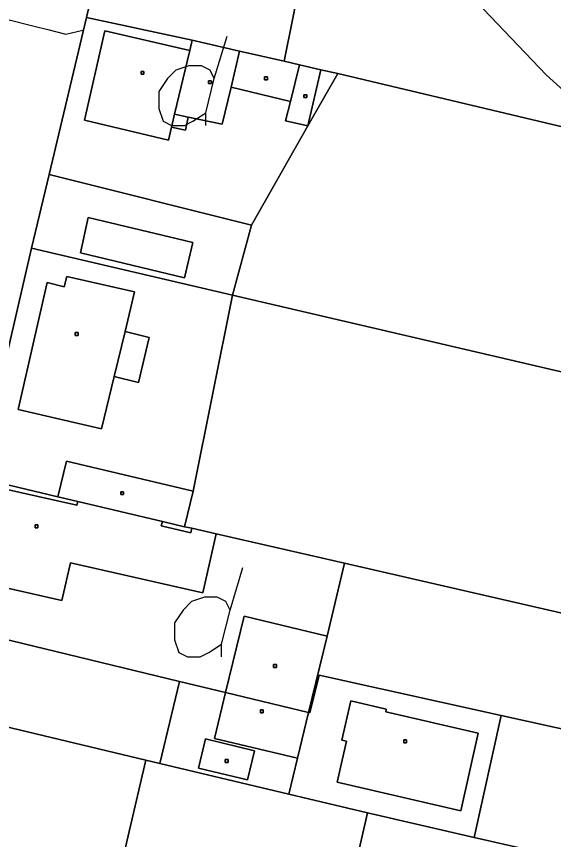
# Model space of a CAD drawing. Extents: x -645676 to -642474, y -1077513 to -1072613.
# Drawn here: x -644834.9 to -644778.2, y -1074288 to -1074201.1 of the extents above; entities that cross this region are included whole.
import ezdxf

# ---------------------------------------------------------------- set-up
doc = ezdxf.new("R2010")
doc.units = 0
for name, color, linetype in [('KN', 7, 'Continuous'), ('KULTURY_STAV', 7, 'Continuous'), ('KULTURY_ZNACKY', 7, 'Continuous'), ('PLYNOVOD', 7, 'Continuous'), ('VRSTEVNICE', 7, 'Continuous')]:
    doc.layers.add(name, color=color, linetype=linetype)

# ---------------------------------------------------------------- blocks, each defined once
blk = doc.blocks.new('$431')
blk.add_line((0.63, 0.99), (0.9, 1.89))
blk.add_lwpolyline([(0.45, 0), (0.45, 0.27), (0.63, 0.99), (0.54, 1.17), (0.36, 1.26), (0.09, 1.26), (-0.18, 1.17), (-0.36, 0.99), (-0.54, 0.72), (-0.54, 0.36), (-0.45, 0.09), (-0.27, 0), (0, 0), (0.18, 0.09), (0.45, 0.27)])

msp = doc.modelspace()

# ---------------------------------------------------------------- linework, layer by layer
at = {"layer": 'KN'}
msp.add_lwpolyline([(-644815.93, -1074152.3), (-644817.49, -1074158.81), (-644821.84, -1074176.9), (-644825.52, -1074192.75), (-644827.48, -1074201.22), (-644831.42, -1074217.77), (-644833.27, -1074225.55), (-644838.91, -1074249.82), (-644842.5, -1074265.3), (-644844.61, -1074274.04), (-644853.97, -1074313.63)], dxfattribs=at)
for points in [[(-644727.44, -1074199), (-644732.37, -1074223.41), (-644800.95, -1074207.13), (-644802.73, -1074206.72), (-644804.99, -1074206.2), (-644806.61, -1074205.83), (-644804.77, -1074196.7), (-644798.89, -1074198.11), (-644798.03, -1074194.51), (-644795.61, -1074195.08), (-644794.65, -1074191.05), (-644793.98, -1074188.23), (-644780.8, -1074191.28), (-644779.76, -1074186.79)], [(-644804.77, -1074196.7), (-644806.61, -1074205.83), (-644811.3, -1074204.76), (-644816.32, -1074203.61), (-644827.48, -1074201.22), (-644825.52, -1074192.75)], [(-644816.32, -1074203.61), (-644816.57, -1074204.68), (-644825.54, -1074202.63), (-644827.69, -1074212.04), (-644818.82, -1074214.15), (-644818.5, -1074212.79), (-644817.03, -1074213.1), (-644816.74, -1074211.72), (-644813.16, -1074212.48), (-644812.21, -1074208.55), (-644805.92, -1074210.06), (-644806.45, -1074212.12), (-644804.1, -1074212.66), (-644810.06, -1074223.12), (-644831.42, -1074217.77), (-644827.48, -1074201.22)], [(-644816.57, -1074204.68), (-644818.18, -1074211.42), (-644818.5, -1074212.79), (-644818.82, -1074214.15), (-644827.69, -1074212.04), (-644825.54, -1074202.63)], [(-644811.3, -1074204.76), (-644812.21, -1074208.55), (-644813.16, -1074212.48), (-644816.74, -1074211.72), (-644818.18, -1074211.42), (-644816.57, -1074204.68), (-644816.32, -1074203.61)], [(-644806.61, -1074205.83), (-644804.99, -1074206.2), (-644805.92, -1074210.06), (-644812.21, -1074208.55), (-644811.3, -1074204.76)], [(-644821.4, -1074207.19), (-644821.7, -1074207.19), (-644821.7, -1074206.89), (-644821.4, -1074206.89)], [(-644821.4, -1074207.19), (-644821.4, -1074206.89), (-644821.7, -1074206.89), (-644821.7, -1074207.19)], [(-644802.73, -1074206.72), (-644804.1, -1074212.66), (-644806.45, -1074212.12), (-644805.92, -1074210.06), (-644804.99, -1074206.2)], [(-644800.95, -1074207.13), (-644804.1, -1074212.66), (-644802.73, -1074206.72)], [(-644732.37, -1074223.41), (-644737.8, -1074247.86), (-644812.06, -1074230.51), (-644810.06, -1074223.12), (-644804.1, -1074212.66), (-644800.95, -1074207.13)], [(-644808.37, -1074207.78), (-644808.67, -1074207.78), (-644808.67, -1074207.48), (-644808.37, -1074207.48)], [(-644808.37, -1074207.78), (-644808.37, -1074207.48), (-644808.67, -1074207.48), (-644808.67, -1074207.78)], [(-644814.29, -1074208.18), (-644814.59, -1074208.18), (-644814.59, -1074207.88), (-644814.29, -1074207.88)], [(-644814.29, -1074208.18), (-644814.29, -1074207.88), (-644814.59, -1074207.88), (-644814.59, -1074208.18)], [(-644804.22, -1074209.66), (-644804.52, -1074209.66), (-644804.52, -1074209.36), (-644804.22, -1074209.36)], [(-644804.22, -1074209.66), (-644804.22, -1074209.36), (-644804.52, -1074209.36), (-644804.52, -1074209.66)], [(-644816.74, -1074211.72), (-644817.03, -1074213.1), (-644818.5, -1074212.79), (-644818.18, -1074211.42)], [(-644810.06, -1074223.12), (-644812.06, -1074230.51), (-644833.27, -1074225.55), (-644831.42, -1074217.77)], [(-644816.26, -1074224.95), (-644817.14, -1074228.69), (-644828.11, -1074226.04), (-644827.3, -1074222.34)], [(-644816.26, -1074224.95), (-644827.3, -1074222.34), (-644828.11, -1074226.04), (-644817.14, -1074228.69)], [(-644812.06, -1074230.51), (-644816.22, -1074251.24), (-644829.58, -1074248.06), (-644830.49, -1074251.81), (-644838.91, -1074249.82), (-644833.27, -1074225.55)], [(-644823.4, -1074234.38), (-644824.55, -1074239.12), (-644825.88, -1074244.66), (-644834.69, -1074242.59), (-644831.62, -1074229.19), (-644829.83, -1074229.63), (-644829.56, -1074228.57), (-644822.4, -1074230.19)], [(-644824.55, -1074239.12), (-644821.99, -1074239.74), (-644820.84, -1074235), (-644823.4, -1074234.38), (-644822.4, -1074230.19), (-644829.56, -1074228.57), (-644829.83, -1074229.63), (-644831.62, -1074229.19), (-644834.69, -1074242.59), (-644825.88, -1074244.66)], [(-644737.8, -1074247.86), (-644739.27, -1074253.76), (-644743.77, -1074271.82), (-644800.22, -1074258.84), (-644813.79, -1074255.72), (-644816.34, -1074255.13), (-644817.11, -1074254.98), (-644816.22, -1074251.24), (-644812.06, -1074230.51)], [(-644828.35, -1074234.77), (-644828.65, -1074234.77), (-644828.65, -1074234.47), (-644828.35, -1074234.47)], [(-644828.35, -1074234.77), (-644828.35, -1074234.47), (-644828.65, -1074234.47), (-644828.65, -1074234.77)], [(-644824.55, -1074239.12), (-644823.4, -1074234.38), (-644820.84, -1074235), (-644821.99, -1074239.74)], [(-644816.22, -1074251.24), (-644817.11, -1074254.98), (-644819.46, -1074254.42), (-644828.4, -1074252.31), (-644830.49, -1074251.81), (-644829.58, -1074248.06)], [(-644830.49, -1074251.81), (-644828.4, -1074252.31), (-644828.49, -1074252.72), (-644836.68, -1074250.86), (-644838.93, -1074260.76), (-644830.06, -1074262.78), (-644829.15, -1074258.78), (-644815.2, -1074261.95), (-644813.79, -1074255.72), (-644800.22, -1074258.84), (-644802.08, -1074266.53), (-644810.83, -1074264.42), (-644812.78, -1074272.49), (-644817.65, -1074271.31), (-644842.5, -1074265.3), (-644838.91, -1074249.82)], [(-644828.4, -1074252.31), (-644819.46, -1074254.42), (-644819.57, -1074254.89), (-644816.45, -1074255.62), (-644816.34, -1074255.13), (-644813.79, -1074255.72), (-644815.2, -1074261.95), (-644829.15, -1074258.78), (-644830.06, -1074262.78), (-644838.93, -1074260.76), (-644836.68, -1074250.86), (-644828.49, -1074252.72)], [(-644823.56, -1074251.59), (-644823.86, -1074251.59), (-644823.86, -1074251.29), (-644823.56, -1074251.29)], [(-644823.56, -1074251.59), (-644823.56, -1074251.29), (-644823.86, -1074251.29), (-644823.86, -1074251.59)], [(-644817.11, -1074254.98), (-644816.34, -1074255.13), (-644816.45, -1074255.62), (-644819.57, -1074254.89), (-644819.46, -1074254.42)], [(-644832.59, -1074255.09), (-644832.89, -1074255.09), (-644832.89, -1074254.79), (-644832.59, -1074254.79)], [(-644832.59, -1074255.09), (-644832.59, -1074254.79), (-644832.89, -1074254.79), (-644832.89, -1074255.09)], [(-644743.77, -1074271.82), (-644746.58, -1074283.11), (-644783.69, -1074274.9), (-644802.92, -1074270.65), (-644803.88, -1074274.64), (-644804.03, -1074274.6), (-644802.08, -1074266.53), (-644800.22, -1074258.84)], [(-644802.08, -1074266.53), (-644804.03, -1074274.6), (-644812.78, -1074272.49), (-644810.83, -1074264.42)], [(-644817.65, -1074271.31), (-644819.72, -1074280), (-644821.2, -1074279.65), (-644844.61, -1074274.04), (-644842.5, -1074265.3)], [(-644807.42, -1074269.83), (-644807.72, -1074269.83), (-644807.72, -1074269.53), (-644807.42, -1074269.53)], [(-644807.42, -1074269.83), (-644807.42, -1074269.53), (-644807.72, -1074269.53), (-644807.72, -1074269.83)], [(-644783.69, -1074274.9), (-644786.54, -1074287.79), (-644797.79, -1074285.21), (-644806.1, -1074283.24), (-644805.19, -1074279.43), (-644804.03, -1074274.6), (-644803.88, -1074274.64), (-644802.92, -1074270.65)], [(-644812.78, -1074272.49), (-644813.94, -1074277.33), (-644805.19, -1074279.43), (-644806.1, -1074283.24), (-644819.72, -1074280), (-644817.65, -1074271.31)], [(-644804.03, -1074274.6), (-644805.19, -1074279.43), (-644813.94, -1074277.33), (-644812.78, -1074272.49)], [(-644786.14, -1074276.77), (-644787.96, -1074284.98), (-644801.02, -1074281.97), (-644800.02, -1074277.64), (-644800.5, -1074277.51), (-644799.55, -1074273.38), (-644795.82, -1074274.24), (-644795.88, -1074274.53)], [(-644786.14, -1074276.77), (-644795.88, -1074274.53), (-644795.82, -1074274.24), (-644799.55, -1074273.38), (-644800.5, -1074277.51), (-644800.02, -1074277.64), (-644801.02, -1074281.97), (-644787.96, -1074284.98)], [(-644821.2, -1074279.65), (-644830.44, -1074319.13), (-644836.21, -1074317.78), (-644843.22, -1074316.14), (-644845.17, -1074315.69), (-644853.97, -1074313.63), (-644844.61, -1074274.04)], [(-644808.81, -1074274.63), (-644809.11, -1074274.63), (-644809.11, -1074274.33), (-644808.81, -1074274.33)], [(-644808.81, -1074274.63), (-644808.81, -1074274.33), (-644809.11, -1074274.33), (-644809.11, -1074274.63)], [(-644746.58, -1074283.11), (-644749.84, -1074296.19), (-644760.27, -1074293.8), (-644774.16, -1074290.62), (-644786.54, -1074287.79), (-644783.69, -1074274.9)], [(-644809.74, -1074278.63), (-644810.48, -1074281.71), (-644815.65, -1074280.47), (-644814.91, -1074277.39)], [(-644809.74, -1074278.63), (-644814.91, -1074277.39), (-644815.65, -1074280.47), (-644810.48, -1074281.71)], [(-644793.68, -1074277.8), (-644793.98, -1074277.8), (-644793.98, -1074277.5), (-644793.68, -1074277.5)], [(-644793.68, -1074277.8), (-644793.68, -1074277.5), (-644793.98, -1074277.5), (-644793.98, -1074277.8)], [(-644819.72, -1074280), (-644806.1, -1074283.24), (-644797.79, -1074285.21), (-644806.89, -1074324.82), (-644807.56, -1074327.74), (-644808.61, -1074331.96), (-644825.18, -1074327.95), (-644825.39, -1074328.78), (-644831.86, -1074327.26), (-644832.32, -1074327.14), (-644830.44, -1074319.13), (-644821.2, -1074279.65)], [(-644812.52, -1074279.88), (-644812.82, -1074279.88), (-644812.82, -1074279.58), (-644812.52, -1074279.58)], [(-644812.52, -1074279.88), (-644812.52, -1074279.58), (-644812.82, -1074279.58), (-644812.82, -1074279.88)], [(-644786.54, -1074287.79), (-644774.16, -1074290.62), (-644783.97, -1074330.62), (-644788.41, -1074329.5), (-644792.46, -1074328.43), (-644806.89, -1074324.82), (-644797.79, -1074285.21)]]:
    msp.add_lwpolyline(points, close=True, dxfattribs=at)
at = {"layer": 'KULTURY_STAV'}
for points in [[(-644815.93, -1074152.3), (-644817.49, -1074158.81), (-644815.66, -1074159.22), (-644817.68, -1074168.15), (-644808.75, -1074170.17), (-644801.3, -1074164.02), (-644797.26, -1074164.93), (-644801.5, -1074181.66), (-644808.55, -1074180), (-644811.23, -1074179.38), (-644821.84, -1074176.9), (-644825.52, -1074192.75), (-644804.77, -1074196.7), (-644806.61, -1074205.83), (-644811.3, -1074204.76), (-644816.32, -1074203.61), (-644827.48, -1074201.22), (-644831.42, -1074217.77), (-644833.27, -1074225.55), (-644838.91, -1074249.82), (-644840.69, -1074257.51), (-644842.5, -1074265.3), (-644844.61, -1074274.04), (-644853.97, -1074313.63)], [(-644842.5, -1074265.3), (-644817.65, -1074271.31), (-644819.72, -1074280), (-644806.1, -1074283.24), (-644797.79, -1074285.21), (-644786.54, -1074287.79), (-644783.69, -1074274.9), (-644802.92, -1074270.65), (-644803.88, -1074274.64), (-644804.03, -1074274.6), (-644802.08, -1074266.53), (-644800.22, -1074258.84), (-644813.79, -1074255.72), (-644816.34, -1074255.13), (-644817.11, -1074254.98), (-644816.22, -1074251.24), (-644812.06, -1074230.51), (-644833.27, -1074225.55), (-644831.42, -1074217.77), (-644810.06, -1074223.12), (-644804.1, -1074212.66), (-644800.95, -1074207.13), (-644802.73, -1074206.72), (-644804.99, -1074206.2), (-644806.61, -1074205.83), (-644804.77, -1074196.7)], [(-644827.48, -1074201.22), (-644816.32, -1074203.61), (-644811.3, -1074204.76), (-644806.61, -1074205.83), (-644804.99, -1074206.2), (-644802.73, -1074206.72), (-644800.95, -1074207.13), (-644804.1, -1074212.66), (-644810.06, -1074223.12), (-644831.42, -1074217.77), (-644827.48, -1074201.22)], [(-644833.27, -1074225.55), (-644812.06, -1074230.51), (-644816.22, -1074251.24), (-644817.11, -1074254.98), (-644816.34, -1074255.13), (-644813.79, -1074255.72), (-644800.22, -1074258.84), (-644802.08, -1074266.53), (-644804.03, -1074274.6), (-644803.88, -1074274.64), (-644802.92, -1074270.65), (-644783.69, -1074274.9), (-644786.54, -1074287.79), (-644797.79, -1074285.21), (-644806.1, -1074283.24), (-644819.72, -1074280), (-644817.65, -1074271.31), (-644842.5, -1074265.3), (-644838.91, -1074249.82), (-644833.27, -1074225.55)]]:
    msp.add_lwpolyline(points, dxfattribs=at)
at = {"layer": 'PLYNOVOD'}
for p, q in [((-644835.9, -1074201.38), (-644832.99, -1074202.11)), ((-644832.99, -1074202.11), (-644831.54, -1074202.48)), ((-644831.54, -1074202.48), (-644829.65, -1074202.96)), ((-644829.65, -1074202.96), (-644827.87, -1074202.53))]:
    msp.add_line(p, q, dxfattribs=at)
at = {"layer": 'VRSTEVNICE'}
msp.add_lwpolyline([(-644567.17, -1074334.58), (-644603.49, -1074312.22), (-644620.72, -1074302.54), (-644629.27, -1074298.69), (-644654.9, -1074289.01), (-644665.16, -1074284.17), (-644689.37, -1074270.06), (-644716.71, -1074255.54), (-644730.1, -1074246.99), (-644741.5, -1074238.73), (-644768.7, -1074216.51), (-644778.95, -1074207.26), (-644795.9, -1074189.45), (-644816.68, -1074155.75), (-644822.89, -1074154.19)], dxfattribs=at)

# ---------------------------------------------------------------- block references
at = {"layer": 'KULTURY_ZNACKY', "xscale": 5, "yscale": 5}
for p in [(-644817.13, -1074212.61), (-644815.47, -1074268.73)]:
    msp.add_blockref('$431', p, dxfattribs=at)

doc.saveas('drawing.dxf')
